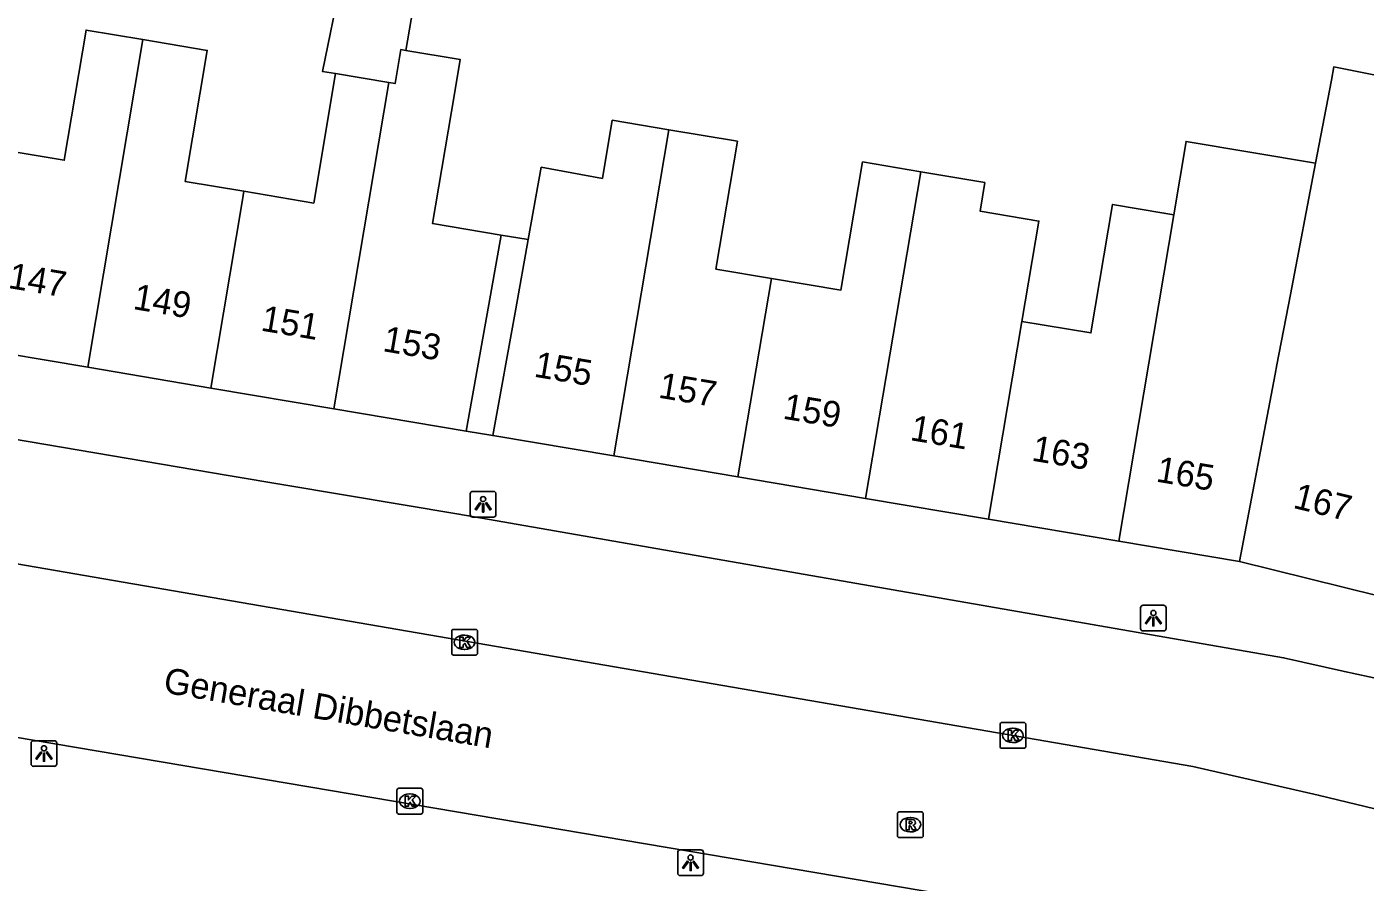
# Model space of a CAD drawing. Extents: x 161084 to 161928, y 385355 to 386522.
# Drawn here: x 161693.3 to 161745.3, y 385781.6 to 385814.8 of the extents above; entities that cross this region are included whole.
import ezdxf

# ---------------------------------------------------------------- set-up
doc = ezdxf.new("R2010")
doc.units = 0
for name, color, linetype in [('IMGEO_Erf', 7, 'Continuous'), ('IMGEO_Kolk', 7, 'Continuous'), ('IMGEO_Lichtpunt', 7, 'Continuous'), ('IMGEO_Openbare_ruimte_label', 7, 'Continuous'), ('IMGEO_Pand', 7, 'Continuous'), ('IMGEO_Pand_nummerreeks', 7, 'Continuous'), ('IMGEO_Pand_overbouw', 7, 'Continuous'), ('IMGEO_Rijbaan_lokaal_open', 7, 'Continuous'), ('IMGEO_Rioolput', 7, 'Continuous'), ('IMGEO_Voetpad_open', 7, 'Continuous')]:
    doc.layers.add(name, color=color, linetype=linetype)

msp = doc.modelspace()

# ---------------------------------------------------------------- linework, layer by layer
at = {"layer": 'IMGEO_Erf'}
msp.add_lwpolyline([(161711.758, 385806.703), (161712.815, 385806.525)], dxfattribs=at)
at = {"layer": 'IMGEO_Kolk'}
for p, q in [((161709.844, 385790.459), (161709.844, 385791.311)), ((161709.919, 385791.385), (161710.771, 385791.385)), ((161710.845, 385791.311), (161710.845, 385790.459)), ((161710.332, 385791.165), (161710.357, 385791.165)), ((161710.771, 385790.385), (161709.919, 385790.385)), ((161710.355, 385790.605), (161710.33, 385790.605)), ((161731.146, 385786.842), (161731.146, 385787.694)), ((161731.221, 385787.768), (161732.073, 385787.768)), ((161731.634, 385787.548), (161731.659, 385787.548)), ((161732.147, 385787.694), (161732.147, 385786.842)), ((161732.073, 385786.768), (161731.221, 385786.768)), ((161731.657, 385786.988), (161731.632, 385786.988)), ((161707.717, 385784.286), (161707.717, 385785.138)), ((161707.792, 385785.212), (161708.644, 385785.212)), ((161708.205, 385784.992), (161708.23, 385784.992)), ((161708.718, 385785.138), (161708.718, 385784.286)), ((161708.228, 385784.432), (161708.203, 385784.432)), ((161708.644, 385784.212), (161707.792, 385784.212))]:
    msp.add_line(p, q, dxfattribs=at)
for points in [[(161709.844, 385790.459), (161709.844, 385791.311)], [(161709.919, 385791.385), (161710.771, 385791.385)], [(161710.845, 385791.311), (161710.845, 385790.459)], [(161710.165, 385791.085), (161710.288, 385791.085), (161710.288, 385790.934), (161710.418, 385791.085), (161710.582, 385791.085), (161710.436, 385790.934), (161710.589, 385790.685), (161710.437, 385790.685), (161710.352, 385790.849), (161710.288, 385790.782), (161710.288, 385790.685), (161710.165, 385790.685), (161710.165, 385791.085)], [(161710.771, 385790.385), (161709.919, 385790.385)], [(161731.146, 385786.842), (161731.146, 385787.694)], [(161731.221, 385787.768), (161732.073, 385787.768)], [(161732.147, 385787.694), (161732.147, 385786.842)], [(161731.467, 385787.468), (161731.59, 385787.468), (161731.59, 385787.317), (161731.72, 385787.468), (161731.884, 385787.468), (161731.738, 385787.317), (161731.891, 385787.068), (161731.739, 385787.068), (161731.654, 385787.232), (161731.59, 385787.165), (161731.59, 385787.068), (161731.467, 385787.068), (161731.467, 385787.468)], [(161732.073, 385786.768), (161731.221, 385786.768)], [(161707.717, 385784.286), (161707.717, 385785.138)], [(161707.792, 385785.212), (161708.644, 385785.212)], [(161708.718, 385785.138), (161708.718, 385784.286)], [(161708.038, 385784.912), (161708.161, 385784.912), (161708.161, 385784.761), (161708.291, 385784.912), (161708.455, 385784.912), (161708.309, 385784.761), (161708.462, 385784.512), (161708.31, 385784.512), (161708.225, 385784.676), (161708.161, 385784.609), (161708.161, 385784.512), (161708.038, 385784.512), (161708.038, 385784.912)], [(161708.644, 385784.212), (161707.792, 385784.212)]]:
    msp.add_lwpolyline(points, dxfattribs=at)
for centre, start, end in [((161709.921, 385791.309), 91.552, 178.448), ((161709.921, 385791.309), 91.552, 178.448), ((161710.769, 385791.309), 1.552, 88.448), ((161710.769, 385791.309), 1.552, 88.448), ((161709.921, 385790.461), 181.552, 268.448), ((161709.921, 385790.461), 181.552, 268.448), ((161710.769, 385790.461), 271.552, 358.448), ((161710.769, 385790.461), 271.552, 358.448), ((161731.223, 385787.692), 91.552, 178.448), ((161731.223, 385787.692), 91.552, 178.448), ((161732.071, 385787.692), 1.552, 88.448), ((161732.071, 385787.692), 1.552, 88.448), ((161731.223, 385786.844), 181.552, 268.448), ((161731.223, 385786.844), 181.552, 268.448), ((161732.071, 385786.844), 271.552, 358.448), ((161732.071, 385786.844), 271.552, 358.448), ((161707.794, 385785.136), 91.552, 178.448), ((161707.794, 385785.136), 91.552, 178.448), ((161708.642, 385785.136), 1.552, 88.448), ((161708.642, 385785.136), 1.552, 88.448), ((161707.794, 385784.288), 181.552, 268.448), ((161707.794, 385784.288), 181.552, 268.448), ((161708.642, 385784.288), 271.552, 358.448), ((161708.642, 385784.288), 271.552, 358.448)]:
    msp.add_arc(centre, 0.0765, start, end, dxfattribs=at)
for centre, major_axis, ratio, start_param, end_param in [((161710.331, 385790.885), (-0.387, 0.002), 0.722429, 4.712389, 7.853982), ((161710.356, 385790.885), (-0.39, 0.002), 0.717154, 1.570796, 4.712389), ((161731.633, 385787.268), (-0.387, 0.002), 0.722429, 4.712389, 7.853982), ((161731.658, 385787.268), (-0.39, 0.002), 0.717154, 1.570796, 4.712389), ((161708.204, 385784.712), (-0.387, 0.002), 0.722429, 4.712389, 7.853982), ((161708.229, 385784.712), (-0.39, 0.002), 0.717154, 1.570796, 4.712389)]:
    msp.add_ellipse(centre, major_axis=major_axis, ratio=ratio, start_param=start_param, end_param=end_param, dxfattribs=at)
at = {"layer": 'IMGEO_Lichtpunt'}
for p, q in [((161710.565, 385796.649), (161710.565, 385795.842)), ((161710.565, 385796.649), (161710.565, 385795.842)), ((161711.467, 385796.744), (161710.659, 385796.744)), ((161711.467, 385796.744), (161710.659, 385796.744)), ((161711.561, 385795.842), (161711.561, 385796.649)), ((161711.561, 385795.842), (161711.561, 385796.649)), ((161710.659, 385795.748), (161711.467, 385795.748)), ((161710.659, 385795.748), (161711.467, 385795.748)), ((161736.603, 385792.225), (161736.603, 385791.418)), ((161736.603, 385792.225), (161736.603, 385791.418)), ((161737.505, 385792.32), (161736.697, 385792.32)), ((161737.505, 385792.32), (161736.697, 385792.32)), ((161737.599, 385791.418), (161737.599, 385792.225)), ((161737.599, 385791.418), (161737.599, 385792.225)), ((161736.697, 385791.324), (161737.505, 385791.324)), ((161736.697, 385791.324), (161737.505, 385791.324)), ((161694.407, 385787.062), (161693.599, 385787.062)), ((161694.407, 385787.062), (161693.599, 385787.062)), ((161693.505, 385786.967), (161693.505, 385786.16)), ((161693.505, 385786.967), (161693.505, 385786.16)), ((161694.501, 385786.16), (161694.501, 385786.967)), ((161694.501, 385786.16), (161694.501, 385786.967)), ((161693.599, 385786.066), (161694.407, 385786.066)), ((161693.599, 385786.066), (161694.407, 385786.066)), ((161718.625, 385782.725), (161718.625, 385781.918)), ((161718.625, 385782.725), (161718.625, 385781.918)), ((161719.527, 385782.82), (161718.719, 385782.82)), ((161719.527, 385782.82), (161718.719, 385782.82)), ((161719.621, 385781.918), (161719.621, 385782.725)), ((161719.621, 385781.918), (161719.621, 385782.725)), ((161718.719, 385781.824), (161719.527, 385781.824)), ((161718.719, 385781.824), (161719.527, 385781.824))]:
    msp.add_line(p, q, dxfattribs=at)
for points in [[(161710.939, 385796.313), (161710.978, 385796.285), (161710.79, 385796.023), (161710.752, 385796.05), (161710.939, 385796.313)], [(161711.041, 385796.265), (161711.088, 385796.265), (161711.088, 385795.943), (161711.041, 385795.943), (161711.041, 385796.265)], [(161711.151, 385796.285), (161711.189, 385796.312), (161711.376, 385796.05), (161711.337, 385796.022), (161711.151, 385796.285)], [(161736.977, 385791.889), (161737.016, 385791.861), (161736.828, 385791.599), (161736.79, 385791.626), (161736.977, 385791.889)], [(161737.079, 385791.841), (161737.126, 385791.841), (161737.126, 385791.519), (161737.079, 385791.519), (161737.079, 385791.841)], [(161737.189, 385791.861), (161737.227, 385791.888), (161737.414, 385791.626), (161737.375, 385791.598), (161737.189, 385791.861)], [(161693.879, 385786.631), (161693.918, 385786.603), (161693.73, 385786.341), (161693.692, 385786.368), (161693.879, 385786.631)], [(161693.981, 385786.583), (161694.028, 385786.583), (161694.028, 385786.261), (161693.981, 385786.261), (161693.981, 385786.583)], [(161694.091, 385786.603), (161694.129, 385786.63), (161694.316, 385786.368), (161694.277, 385786.34), (161694.091, 385786.603)], [(161718.999, 385782.389), (161719.038, 385782.361), (161718.85, 385782.099), (161718.812, 385782.126), (161718.999, 385782.389)], [(161719.101, 385782.341), (161719.148, 385782.341), (161719.148, 385782.019), (161719.101, 385782.019), (161719.101, 385782.341)], [(161719.211, 385782.361), (161719.249, 385782.388), (161719.436, 385782.126), (161719.397, 385782.098), (161719.211, 385782.361)]]:
    msp.add_lwpolyline(points, dxfattribs=at)
for centre in [(161711.064, 385796.447), (161737.102, 385792.023), (161694.004, 385786.765), (161719.124, 385782.523)]:
    msp.add_circle(centre, 0.0994, dxfattribs=at)
for centre, start, end in [((161710.659, 385796.649), 90, 180), ((161710.659, 385796.649), 90, 180), ((161711.467, 385796.649), 0, 90), ((161711.467, 385796.649), 0, 90), ((161710.659, 385795.842), 180, 270), ((161710.659, 385795.842), 180, 270), ((161711.467, 385795.842), 270, 0), ((161711.467, 385795.842), 270, 360), ((161736.697, 385792.225), 90, 180), ((161736.697, 385792.225), 90, 180), ((161737.505, 385792.225), 0, 90), ((161737.505, 385792.225), 0, 90), ((161736.697, 385791.418), 180, 270), ((161736.697, 385791.418), 180, 270), ((161737.505, 385791.418), 270, 0), ((161737.505, 385791.418), 270, 360), ((161693.599, 385786.967), 90, 180), ((161693.599, 385786.967), 90, 180), ((161694.407, 385786.967), 0, 90), ((161694.407, 385786.967), 0, 90), ((161693.599, 385786.16), 180, 270), ((161693.599, 385786.16), 180, 270), ((161694.407, 385786.16), 270, 0), ((161694.407, 385786.16), 270, 360), ((161718.719, 385782.725), 90, 180), ((161718.719, 385782.725), 90, 180), ((161719.527, 385782.725), 0, 90), ((161719.527, 385782.725), 0, 90), ((161718.719, 385781.918), 180, 270), ((161718.719, 385781.918), 180, 270), ((161719.527, 385781.918), 270, 0), ((161719.527, 385781.918), 270, 360)]:
    msp.add_arc(centre, 0.0946, start, end, dxfattribs=at)
at = {"layer": 'IMGEO_Pand'}
for points in [[(161708.067, 385813.873), (161709.021, 385819.448), (161706.242, 385820.006), (161704.819, 385813.062), (161705.334, 385812.975)], [(161692.211, 385810.046), (161694.79, 385809.612), (161695.642, 385814.668), (161697.846, 385814.296)], [(161695.702, 385801.569), (161697.846, 385814.296)], [(161697.846, 385814.296), (161700.344, 385813.875), (161699.487, 385808.789), (161701.772, 385808.404)], [(161707.403, 385812.626), (161707.643, 385812.586), (161707.866, 385813.907), (161708.067, 385813.873)], [(161711.758, 385806.703), (161709.102, 385807.151), (161709.953, 385812.196), (161710.176, 385813.517), (161708.067, 385813.873)], [(161743.401, 385809.495), (161744.018, 385812.715), (161744.108, 385813.234), (161750.341, 385811.994)], [(161701.772, 385808.404), (161704.486, 385807.946), (161705.334, 385812.975)], [(161707.403, 385812.626), (161705.268, 385799.956)], [(161705.334, 385812.975), (161707.403, 385812.626)], [(161712.815, 385806.525), (161713.323, 385809.335), (161715.699, 385808.906), (161716.08, 385811.166), (161718.272, 385810.796)], [(161716.135, 385798.123), (161718.272, 385810.796)], [(161718.272, 385810.796), (161720.943, 385810.346), (161720.107, 385805.385), (161722.263, 385805.021)], [(161737.891, 385807.495), (161738.371, 385810.342), (161743.401, 385809.495)], [(161722.263, 385805.021), (161724.964, 385804.565), (161725.804, 385809.544), (161728.063, 385809.163)], [(161743.401, 385809.495), (161742.423, 385804.395), (161741.902, 385801.663), (161741.834, 385801.304), (161740.445, 385794.023)], [(161728.063, 385809.163), (161725.924, 385796.472)], [(161728.063, 385809.163), (161730.554, 385808.743), (161730.367, 385807.632), (161732.655, 385807.246), (161731.998, 385803.352)], [(161701.772, 385808.404), (161701.715, 385808.068), (161700.485, 385800.762)], [(161731.998, 385803.352), (161734.673, 385802.901), (161735.515, 385807.895), (161737.511, 385807.559), (161737.891, 385807.495)], [(161735.754, 385794.814), (161737.891, 385807.495)], [(161710.406, 385799.089), (161711.28, 385804.012), (161711.758, 385806.703)], [(161712.815, 385806.525), (161712.329, 385803.836), (161711.439, 385798.915)], [(161722.263, 385805.021), (161720.963, 385797.309)], [(161730.702, 385795.666), (161731.998, 385803.352)], [(161695.702, 385801.569), (161690.918, 385802.376)], [(161700.485, 385800.762), (161695.702, 385801.569)], [(161705.268, 385799.956), (161700.485, 385800.762)], [(161705.268, 385799.956), (161710.406, 385799.089)], [(161711.439, 385798.915), (161716.135, 385798.123)], [(161720.963, 385797.309), (161716.135, 385798.123)], [(161725.924, 385796.472), (161720.963, 385797.309)], [(161730.702, 385795.666), (161725.924, 385796.472)], [(161735.754, 385794.814), (161730.702, 385795.666)], [(161740.445, 385794.023), (161735.754, 385794.814)], [(161740.445, 385794.023), (161745.834, 385792.695)]]:
    msp.add_lwpolyline(points, dxfattribs=at)
at = {"layer": 'IMGEO_Pand_overbouw'}
msp.add_lwpolyline([(161712.815, 385806.525), (161711.758, 385806.703), (161711.28, 385804.012), (161710.406, 385799.089), (161711.439, 385798.915), (161712.329, 385803.836)], close=True, dxfattribs=at)
at = {"layer": 'IMGEO_Rijbaan_lokaal_open'}
for points in [[(161752.732, 385782.712), (161743.505, 385784.949), (161738.63, 385786.063), (161656.339, 385800.232), (161645.765, 385801.884)], [(161752.732, 385782.712), (161758.687, 385780.965), (161757.139, 385774.568), (161737.873, 385779.587), (161644.459, 385795.399), (161640.313, 385796.088), (161635.344, 385796.097)]]:
    msp.add_lwpolyline(points, dxfattribs=at)
at = {"layer": 'IMGEO_Rioolput'}
for p, q in [((161727.16, 385783.372), (161727.16, 385784.224)), ((161727.235, 385784.298), (161728.087, 385784.298)), ((161727.648, 385784.078), (161727.673, 385784.078)), ((161728.161, 385784.224), (161728.161, 385783.372)), ((161727.671, 385783.518), (161727.646, 385783.518)), ((161728.087, 385783.298), (161727.235, 385783.298))]:
    msp.add_line(p, q, dxfattribs=at)
for points in [[(161727.16, 385783.372), (161727.16, 385784.224)], [(161727.235, 385784.298), (161728.087, 385784.298)], [(161727.749, 385783.996), (161727.497, 385783.998), (161727.497, 385783.598)], [(161727.675, 385783.917), (161727.621, 385783.917), (161727.621, 385783.836)], [(161728.161, 385784.224), (161728.161, 385783.372)], [(161727.497, 385783.598), (161727.621, 385783.598), (161727.621, 385783.76), (161727.632, 385783.76)], [(161727.621, 385783.836), (161727.673, 385783.836)], [(161727.679, 385783.731), (161727.75, 385783.598), (161727.89, 385783.598), (161727.825, 385783.724)], [(161728.087, 385783.298), (161727.235, 385783.298)]]:
    msp.add_lwpolyline(points, dxfattribs=at)
for centre, radius, start, end in [((161727.237, 385784.222), 0.0765, 91.552, 178.448), ((161727.237, 385784.222), 0.0765, 91.552, 178.448), ((161727.681, 385783.821), 0.0964, 77.0061, 93.1865), ((161727.695, 385783.878), 0.0378, 276.6634, 79.6772), ((161727.748, 385783.886), 0.109, 350.3612, 89.416), ((161728.085, 385784.222), 0.0765, 1.552, 88.448), ((161728.085, 385784.222), 0.0765, 1.552, 88.448), ((161727.631, 385783.707), 0.0533, 26.0293, 88.6989), ((161727.657, 385784.025), 0.19, 274.7715, 282.9687), ((161727.746, 385783.886), 0.112, 277.5842, 350.9817), ((161727.73, 385783.671), 0.108, 29.5134, 73.7905), ((161727.237, 385783.374), 0.0765, 181.552, 268.448), ((161727.237, 385783.374), 0.0765, 181.552, 268.448), ((161728.085, 385783.374), 0.0765, 271.552, 358.448), ((161728.085, 385783.374), 0.0765, 271.552, 358.448)]:
    msp.add_arc(centre, radius, start, end, dxfattribs=at)
for centre, major_axis, ratio, start_param, end_param in [((161727.647, 385783.798), (-0.387, 0.002), 0.722429, 4.712389, 7.853982), ((161727.672, 385783.798), (-0.39, 0.002), 0.717154, 1.570796, 4.712389)]:
    msp.add_ellipse(centre, major_axis=major_axis, ratio=ratio, start_param=start_param, end_param=end_param, dxfattribs=at)
at = {"layer": 'IMGEO_Voetpad_open'}
for points in [[(161648.333, 385806.335), (161686.902, 385799.79), (161701.156, 385797.366), (161710.123, 385795.864), (161742.159, 385790.286), (161744.527, 385789.744), (161745.965, 385789.434), (161751.349, 385788.16), (161752.369, 385787.859)], [(161711.439, 385798.915), (161710.406, 385799.089)]]:
    msp.add_lwpolyline(points, dxfattribs=at)

# ---------------------------------------------------------------- texts
at = {"layer": 'IMGEO_Openbare_ruimte_label'}
msp.add_text('Generaal Dibbetslaan', height=1, rotation=350.3305, dxfattribs=at).set_placement((161698.605, 385788.936))
at = {"layer": 'IMGEO_Pand_nummerreeks'}
for s, rotation, p in [('147', 350.4269, (161692.578, 385804.652)), ('149', 350.4269, (161697.429, 385803.834)), ('151', 350.4269, (161702.392, 385802.997)), ('153', 350.4259, (161707.131, 385802.198)), ('155', 350.4259, (161713.006, 385801.207)), ('157', 350.4269, (161717.84, 385800.392)), ('159', 350.4269, (161722.673, 385799.577)), ('161', 350.4259, (161727.619, 385798.742)), ('163', 350.4259, (161732.34, 385797.946)), ('165', 350.4259, (161737.174, 385797.131)), ('167', 346.1631, (161742.491, 385796.113))]:
    msp.add_text(s, height=1, rotation=rotation, dxfattribs=at).set_placement(p)

doc.saveas('drawing.dxf')
